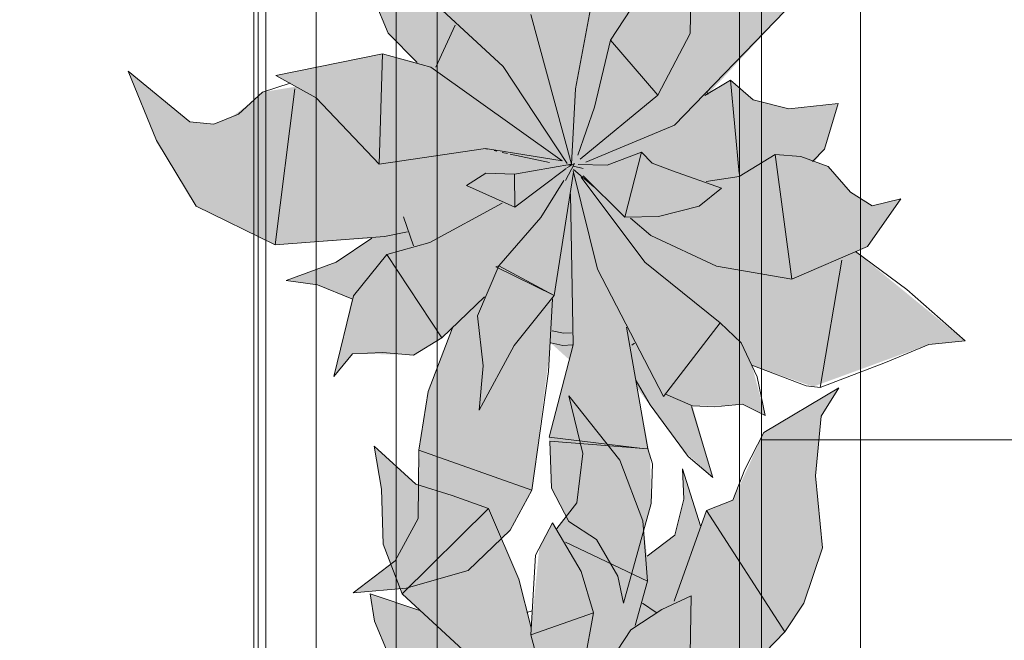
# Model space of a CAD drawing. Header units: millimetres. Extents: x -59761 to 112741, y -57975 to 46221.
# Tile 379 of 421: x 77083 to 77897, y -11413 to -10900. Entities that reach past the tile are written whole.
import ezdxf

# ---------------------------------------------------------------- set-up
doc = ezdxf.new("R2010")
doc.units = ezdxf.units.MM
doc.linetypes.add('короткая штриховая', pattern=[282.222222, 141.111111, -141.111111])
doc.linetypes.add('Штриховая', pattern=[564.444447, 282.222223, -282.222223])
for name, color, linetype in [('Интерьер - конструкции мебели', 7, 'Continuous'), ('Интерьер - Мебель', 7, 'Continuous'), ('Элемент модели - Границы зон', 7, 'Continuous'), ('Элемент Модели - Зона', 7, 'Continuous'), ('Элемент модели_Зоны цветные', 7, 'Continuous')]:
    doc.layers.add(name, color=color, linetype=linetype)

msp = doc.modelspace()

# ---------------------------------------------------------------- hatches: boundary and pattern name
at = {"layer": 'Интерьер - Мебель', "linetype": 'Continuous', "lineweight": 0}
for points in [[(77172.64, -10943.09), (77196.08, -11000.33), (77228.65, -11054.65), (77294.05, -11086.51), (77373.96, -11081.12), (77346.21, -11099.88), (77303.16, -11115.97), (77329.04, -11119.6), (77357.63, -11131.24), (77342.51, -11195.38), (77358.04, -11176.77), (77400.86, -11177.05), (77408.42, -11177.66), (77431.84, -11163.33), (77440.78, -11155.29), (77420.28, -11209.19), (77413.78, -11249.97), (77412.37, -11306.06), (77393.35, -11347.79), (77358.59, -11374.27), (77402.39, -11370.45), (77453.61, -11355.74), (77488.3, -11322.46), (77506.31, -11289.42), (77522, -11167.64), (77537.28, -11181.54), (77520.61, -11245.64), (77522.65, -11287.6), (77536.97, -11315.38), (77559.68, -11330.25), (77577.31, -11360.39), (77582.1, -11382.71), (77604.87, -11300.43), (77604.18, -11261.46), (77593.41, -11205), (77632.01, -11256.76), (77656.03, -11278.92), (77639.11, -11219.58), (77669.04, -11219.36), (77680.65, -11218.2), (77699.38, -11227.53), (77688.28, -11186.11), (77738.9, -11203.78), (77834.58, -11168.84), (77864.65, -11166.02), (77774.09, -11092.12), (77783.77, -11088), (77811.53, -11048.42), (77787.7, -11054.36), (77769.93, -11043.01), (77751.41, -11021.69), (77740.09, -11017.65), (77748.33, -11007.33), (77759.75, -10969.59), (77718.9, -10974.17), (77689.39, -10966.58), (77670.59, -10950.46), (77651.86, -10962.24), (77715.52, -10893.45), (77731.33, -10869.64), (77746.6, -10823.84), (77740.8, -10764.35), (77745.57, -10715.1), (77760.07, -10691.71), (77698.26, -10728.56), (77672.62, -10784.5), (77650.79, -10793.21), (77645.82, -10805.9), (77630.84, -10758.7), (77632.05, -10783.88), (77624.48, -10813.57), (77601.56, -10830.94), (77598.2, -10801.55), (77579.08, -10751.44), (77537.04, -10698.45), (77548.61, -10745.87), (77543.43, -10786.73), (77527.11, -10808.1), (77523.31, -10803.4), (77512.52, -10824.15), (77505.9, -10890.01), (77495.61, -10849.77), (77470.53, -10791.35), (77410.47, -10771.41), (77375.83, -10739.91), (77382.05, -10775.41), (77383.46, -10820.97), (77399.23, -10861.93), (77413.73, -10875.68), (77372.73, -10861.9), (77376.22, -10884.64), (77387.59, -10911.67), (77411.43, -10935.92), (77382.84, -10928.53), (77294.69, -10946.56), (77311.3, -10955.73), (77283.7, -10960.31), (77273.81, -10969.45), (77257.47, -10981.18), (77243.38, -10986.87), (77223.41, -10984.75)], [(77172.64, -11456.13), (77196.08, -11513.38), (77228.65, -11567.69), (77294.05, -11599.56), (77373.96, -11594.17), (77346.21, -11612.93), (77303.16, -11629.01), (77329.04, -11632.65), (77357.63, -11644.28), (77342.51, -11708.42), (77358.04, -11689.81), (77400.86, -11690.1), (77408.42, -11690.7), (77431.84, -11676.38), (77440.78, -11668.33), (77420.28, -11722.23), (77413.78, -11763.02), (77412.37, -11819.11), (77393.35, -11860.84), (77358.59, -11887.32), (77402.39, -11883.5), (77453.61, -11868.78), (77488.3, -11835.51), (77506.31, -11802.47), (77522, -11680.69), (77537.28, -11694.59), (77520.61, -11758.69), (77522.65, -11800.64), (77536.97, -11828.43), (77559.68, -11843.3), (77577.31, -11873.44), (77582.1, -11895.76), (77604.87, -11813.47), (77604.18, -11774.5), (77593.41, -11718.04), (77632.01, -11769.81), (77656.03, -11791.96), (77639.11, -11732.63), (77669.04, -11732.4), (77680.65, -11731.24), (77699.38, -11740.57), (77688.28, -11699.15), (77738.9, -11716.83), (77834.58, -11681.89), (77864.65, -11679.07), (77774.09, -11605.17), (77783.77, -11601.04), (77811.53, -11561.47), (77787.7, -11567.4), (77769.93, -11556.06), (77751.41, -11534.73), (77740.09, -11530.69), (77748.33, -11520.38), (77759.75, -11482.64), (77718.9, -11487.21), (77689.39, -11479.63), (77670.59, -11463.5), (77651.86, -11475.28), (77715.52, -11406.49), (77731.33, -11382.68), (77746.6, -11336.89), (77740.8, -11277.4), (77745.57, -11228.15), (77760.07, -11204.76), (77698.26, -11241.61), (77672.62, -11297.55), (77650.79, -11306.25), (77645.82, -11318.94), (77630.84, -11271.75), (77632.05, -11296.92), (77624.48, -11326.61), (77601.56, -11343.98), (77598.2, -11314.59), (77579.08, -11264.48), (77537.04, -11211.5), (77548.61, -11258.92), (77543.43, -11299.77), (77527.11, -11321.15), (77523.31, -11316.45), (77512.52, -11337.19), (77505.9, -11403.06), (77495.61, -11362.82), (77470.53, -11304.4), (77410.47, -11284.45), (77375.83, -11252.96), (77382.05, -11288.45), (77383.46, -11334.01), (77399.23, -11374.97), (77413.73, -11388.72), (77372.73, -11374.95), (77376.22, -11397.69), (77387.59, -11424.71), (77411.43, -11448.97), (77382.84, -11441.58), (77294.69, -11459.61), (77311.3, -11468.77), (77283.7, -11473.36), (77273.81, -11482.49), (77257.47, -11494.23), (77243.38, -11499.92), (77223.41, -11497.8)]]:
    msp.add_hatch(color=255, dxfattribs=at).paths.add_polyline_path(points)

# ---------------------------------------------------------------- linework, layer by layer
at = {"layer": 'Интерьер - конструкции мебели', "color": 7, "linetype": 'Continuous', "lineweight": 5}
for points in [[(76786.26, -10656.49), (77276.51, -10656.49), (77276.51, -11810.96), (76786.26, -11810.96)], [(77279.93, -10655.51), (77394.28, -10655.51), (77394.28, -11809.98), (77279.93, -11809.98)]]:
    msp.add_lwpolyline(points, close=True, dxfattribs=at)
at = {"layer": 'Интерьер - конструкции мебели', "color": 7, "linetype": 'Continuous', "lineweight": 15, "flags": 128}
msp.add_lwpolyline([(76786.26, -10676.49), (76786.26, -11790.96), (77286.26, -11790.96), (77286.26, -10676.49)], close=True, dxfattribs=at)
at = {"layer": 'Интерьер - Мебель', "color": 7, "linetype": 'Continuous', "lineweight": 5}
for p, q in [((77327.96, -10767.9), (77327.96, -12267.9)), ((77777.96, -12267.9), (77777.96, -10767.9)), ((77427.96, -10867.9), (77427.96, -12167.9)), ((77677.96, -12167.9), (77677.96, -10867.9))]:
    msp.add_line(p, q, dxfattribs=at)
at = {"layer": 'Интерьер - Мебель', "color": 7, "linetype": 'Continuous', "lineweight": 15}
for p, q in [((77399.23, -10861.93), (77482.72, -10939.11)), ((77399.23, -10861.93), (77482.72, -10939.11)), ((77637.19, -10911.75), (77638.04, -10863.76)), ((77637.19, -10911.75), (77638.04, -10863.76)), ((77376.22, -10884.64), (77387.59, -10911.67)), ((77376.22, -10884.64), (77387.59, -10911.67)), ((77542.43, -10957.46), (77557.37, -10877.69)), ((77542.43, -10957.46), (77557.37, -10877.69)), ((77571.49, -10917.47), (77588.26, -10891.65)), ((77571.49, -10917.47), (77588.26, -10891.65)), ((77505.54, -10896.01), (77539.15, -11019.86)), ((77505.54, -10896.01), (77539.15, -11019.86)), ((77624.16, -10987.5), (77715.52, -10893.45)), ((77624.16, -10987.5), (77715.52, -10893.45)), ((77427.09, -10939.6), (77443.06, -10904.83)), ((77427.09, -10939.6), (77443.06, -10904.83)), ((77387.59, -10911.67), (77411.44, -10935.92)), ((77387.59, -10911.67), (77411.44, -10935.92)), ((77558.27, -10972.83), (77571.49, -10917.47)), ((77558.27, -10972.83), (77571.49, -10917.47)), ((77571.49, -10917.47), (77610.52, -10962.9)), ((77571.49, -10917.47), (77610.52, -10962.9)), ((77610.52, -10962.9), (77637.19, -10911.75)), ((77610.52, -10962.9), (77637.19, -10911.75)), ((77294.69, -10946.56), (77382.84, -10928.53)), ((77294.69, -10946.56), (77382.84, -10928.53)), ((77380.11, -11019.72), (77382.84, -10928.53)), ((77380.11, -11019.72), (77382.84, -10928.53)), ((77382.84, -10928.53), (77422.85, -10939.56)), ((77382.84, -10928.53), (77422.85, -10939.56)), ((77422.85, -10939.56), (77531.54, -11017.19)), ((77422.85, -10939.56), (77531.54, -11017.19)), ((77482.72, -10939.11), (77535.47, -11019.18)), ((77482.72, -10939.11), (77535.47, -11019.18)), ((77172.64, -10943.09), (77196.08, -11000.33)), ((77172.64, -10943.09), (77223.41, -10984.75)), ((77172.64, -10943.09), (77196.08, -11000.33)), ((77172.64, -10943.09), (77223.41, -10984.75)), ((77294.69, -10946.56), (77327.9, -10964.89)), ((77294.69, -10946.56), (77327.9, -10964.89)), ((77283.7, -10960.31), (77306.48, -10953.01)), ((77283.7, -10960.31), (77306.48, -10953.01)), ((77294.05, -11086.51), (77310.34, -10957.51)), ((77294.05, -11086.51), (77310.34, -10957.51)), ((77539.15, -11019.86), (77542.43, -10957.46)), ((77539.15, -11019.86), (77542.43, -10957.46)), ((77649.24, -10963.08), (77670.59, -10950.46)), ((77649.24, -10963.08), (77670.59, -10950.46)), ((77670.59, -10950.46), (77677.86, -11027.65)), ((77670.59, -10950.46), (77689.39, -10966.58)), ((77670.59, -10950.46), (77677.86, -11027.65)), ((77670.59, -10950.46), (77689.39, -10966.58)), ((77263.92, -10978.58), (77283.7, -10960.31)), ((77263.92, -10978.58), (77283.7, -10960.31)), ((77327.9, -10964.89), (77380.11, -11019.72)), ((77327.9, -10964.89), (77380.11, -11019.72)), ((77546.34, -11015.63), (77610.52, -10962.9)), ((77546.34, -11015.63), (77610.52, -10962.9)), ((77651, -10959.44), (77651.86, -10962.24)), ((77651, -10959.44), (77651.86, -10962.24)), ((77544.24, -11012.37), (77558.27, -10972.83)), ((77544.24, -11012.37), (77558.27, -10972.83)), ((77689.39, -10966.58), (77718.9, -10974.17)), ((77689.39, -10966.58), (77718.9, -10974.17)), ((77718.9, -10974.17), (77759.75, -10969.59)), ((77718.9, -10974.17), (77759.75, -10969.59)), ((77748.33, -11007.33), (77759.75, -10969.59)), ((77748.33, -11007.33), (77759.75, -10969.59)), ((77243.38, -10986.87), (77263.92, -10978.58)), ((77243.38, -10986.87), (77263.92, -10978.58)), ((77223.41, -10984.75), (77243.38, -10986.87)), ((77223.41, -10984.75), (77243.38, -10986.87)), ((77551.03, -11018.33), (77624.16, -10987.5)), ((77551.03, -11018.33), (77624.16, -10987.5)), ((77196.08, -11000.33), (77228.65, -11054.65)), ((77196.08, -11000.33), (77228.65, -11054.65)), ((77380.11, -11019.72), (77467.98, -11006.89)), ((77380.11, -11019.72), (77467.98, -11006.89)), ((77467.98, -11006.89), (77531.54, -11017.19)), ((77467.98, -11006.89), (77531.54, -11017.19)), ((77468.42, -11007.17), (77469.53, -11007.41)), ((77468.42, -11007.17), (77469.53, -11007.41)), ((77475.12, -11008.63), (77477.35, -11009.11)), ((77475.12, -11008.63), (77477.35, -11009.11)), ((77481.81, -11010.08), (77486.28, -11011.06)), ((77481.81, -11010.08), (77486.28, -11011.06)), ((77488.51, -11011.55), (77520.83, -11018.59)), ((77488.51, -11011.55), (77520.83, -11018.59)), ((77568.54, -11020.67), (77596.9, -11009.87)), ((77568.54, -11020.67), (77596.9, -11009.87)), ((77583.34, -11063.64), (77596.9, -11009.87)), ((77583.34, -11063.64), (77596.9, -11009.87)), ((77596.9, -11009.87), (77605.81, -11018.94)), ((77596.9, -11009.87), (77605.81, -11018.94)), ((77677.88, -11029.92), (77707.48, -11011.91)), ((77677.88, -11029.92), (77707.48, -11011.91)), ((77707.48, -11011.91), (77721.21, -11114.87)), ((77707.48, -11011.91), (77728.76, -11013.61)), ((77707.48, -11011.91), (77721.21, -11114.87)), ((77707.48, -11011.91), (77728.76, -11013.61)), ((77728.76, -11013.61), (77751.41, -11021.69)), ((77728.76, -11013.61), (77751.41, -11021.69)), ((77738.39, -11017.58), (77748.33, -11007.33)), ((77738.39, -11017.58), (77748.33, -11007.33)), ((77492.07, -11028.14), (77539.15, -11019.86)), ((77492.07, -11028.14), (77539.15, -11019.86)), ((77492.32, -11055.33), (77534.6, -11023.31)), ((77492.32, -11055.33), (77534.6, -11023.31)), ((77534.29, -11033.31), (77541.74, -11019.41)), ((77534.29, -11033.31), (77541.74, -11019.41)), ((77535.14, -11023.01), (77541.74, -11019.41)), ((77535.14, -11023.01), (77541.74, -11019.41)), ((77536.29, -11020.37), (77538.55, -11020.91)), ((77536.29, -11020.37), (77538.55, -11020.91)), ((77538.02, -11020.72), (77539.15, -11019.86)), ((77538.02, -11020.72), (77539.15, -11019.86)), ((77540.81, -11021.46), (77548.72, -11023.37)), ((77540.81, -11021.46), (77548.72, -11023.37)), ((77544.58, -11020.01), (77568.54, -11020.67)), ((77544.58, -11020.01), (77568.54, -11020.67)), ((77605.81, -11018.94), (77622.56, -11025.5)), ((77605.81, -11018.94), (77622.56, -11025.5)), ((77751.41, -11021.69), (77769.93, -11043.01)), ((77751.41, -11021.69), (77769.93, -11043.01)), ((77452.24, -11037.5), (77468.17, -11027.28)), ((77452.24, -11037.5), (77468.17, -11027.28)), ((77468.17, -11027.28), (77492.07, -11028.14)), ((77468.17, -11027.28), (77492.07, -11028.14)), ((77492.07, -11028.14), (77492.32, -11055.33)), ((77492.07, -11028.14), (77492.32, -11055.33)), ((77524.74, -11128.44), (77540.65, -11026.4)), ((77524.74, -11128.44), (77540.65, -11026.4)), ((77540.53, -11025.45), (77560.52, -11106.74)), ((77540.53, -11025.45), (77560.52, -11106.74)), ((77540.81, -11024.23), (77557.71, -11038.69)), ((77540.81, -11024.23), (77557.71, -11038.69)), ((77547.21, -11030.65), (77599.72, -11100.99)), ((77547.21, -11030.65), (77599.72, -11100.99)), ((77548.91, -11029.53), (77583.34, -11063.64)), ((77548.91, -11029.53), (77583.34, -11063.64)), ((77622.56, -11025.5), (77663.26, -11039.72)), ((77622.56, -11025.5), (77663.26, -11039.72)), ((77650.35, -11034.21), (77677.88, -11029.92)), ((77650.35, -11034.21), (77677.88, -11029.92)), ((77452.24, -11037.5), (77492.32, -11055.33)), ((77452.24, -11037.5), (77492.32, -11055.33)), ((77513.66, -11063.82), (77532.86, -11033.46)), ((77513.66, -11063.82), (77532.86, -11033.46)), ((77538.36, -11044.25), (77540.49, -11169.18)), ((77538.36, -11044.25), (77540.49, -11169.18)), ((77644.64, -11054.57), (77663.26, -11039.72)), ((77644.64, -11054.57), (77663.26, -11039.72)), ((77769.93, -11043.01), (77787.7, -11054.36)), ((77769.93, -11043.01), (77787.7, -11054.36)), ((77228.65, -11054.65), (77294.05, -11086.51)), ((77228.65, -11054.65), (77294.05, -11086.51)), ((77421.94, -11084.71), (77481.81, -11052.08)), ((77421.94, -11084.71), (77481.81, -11052.08)), ((77611.14, -11063.25), (77644.64, -11054.57)), ((77611.14, -11063.25), (77644.64, -11054.57)), ((77783.77, -11088), (77811.53, -11048.42)), ((77783.77, -11088), (77811.53, -11048.42)), ((77787.7, -11054.36), (77811.53, -11048.42)), ((77787.7, -11054.36), (77811.53, -11048.42)), ((77400.35, -11063.48), (77408.56, -11087.33)), ((77400.35, -11063.48), (77408.56, -11087.33)), ((77479.04, -11103.89), (77513.66, -11063.82)), ((77479.04, -11103.89), (77513.66, -11063.82)), ((77583.34, -11063.64), (77611.14, -11063.25)), ((77583.34, -11063.64), (77611.14, -11063.25)), ((77587.85, -11064.48), (77604.74, -11078.93)), ((77587.85, -11064.48), (77604.74, -11078.93)), ((77294.05, -11086.51), (77384.6, -11079.64)), ((77294.05, -11086.51), (77384.6, -11079.64)), ((77384.6, -11079.64), (77403.64, -11075.71)), ((77384.6, -11079.64), (77403.64, -11075.71)), ((77604.74, -11078.93), (77658.96, -11104.15)), ((77604.74, -11078.93), (77658.96, -11104.15)), ((77344.56, -11100.99), (77373.96, -11081.12)), ((77344.56, -11100.99), (77373.96, -11081.12)), ((77386.37, -11094.4), (77421.94, -11084.71)), ((77386.37, -11094.4), (77421.94, -11084.71)), ((77721.21, -11114.87), (77783.77, -11088)), ((77721.21, -11114.87), (77783.77, -11088)), ((77358.89, -11128.78), (77386.37, -11094.4)), ((77358.89, -11128.78), (77386.37, -11094.4)), ((77386.37, -11094.4), (77431.84, -11163.33)), ((77386.37, -11094.4), (77431.84, -11163.33)), ((77774.09, -11092.12), (77816.49, -11123.52)), ((77774.09, -11092.12), (77816.49, -11123.52)), ((77303.16, -11115.97), (77344.56, -11100.99)), ((77303.16, -11115.97), (77344.56, -11100.99)), ((77461.44, -11145.32), (77479.04, -11103.89)), ((77461.44, -11145.32), (77479.04, -11103.89)), ((77476.43, -11104.73), (77479.04, -11103.89)), ((77476.43, -11104.73), (77479.04, -11103.89)), ((77476.43, -11104.73), (77524.74, -11128.44)), ((77476.43, -11104.73), (77524.74, -11128.44)), ((77479.04, -11103.89), (77524.74, -11128.44)), ((77479.04, -11103.89), (77524.74, -11128.44)), ((77599.72, -11100.99), (77662.02, -11150.89)), ((77599.72, -11100.99), (77662.02, -11150.89)), ((77658.96, -11104.15), (77721.21, -11114.87)), ((77658.96, -11104.15), (77721.21, -11114.87)), ((77744.63, -11204.5), (77762.74, -11099.17)), ((77744.63, -11204.5), (77762.74, -11099.17)), ((77560.52, -11106.74), (77615.16, -11211.92)), ((77560.52, -11106.74), (77615.16, -11211.92)), ((77303.16, -11115.97), (77329.04, -11119.6)), ((77303.16, -11115.97), (77329.04, -11119.6)), ((77329.04, -11119.6), (77357.63, -11131.24)), ((77329.04, -11119.6), (77357.63, -11131.24)), ((77342.51, -11195.38), (77358.89, -11128.78)), ((77342.51, -11195.38), (77358.89, -11128.78)), ((77491.77, -11169.68), (77524.74, -11128.44)), ((77491.77, -11169.68), (77524.74, -11128.44)), ((77816.49, -11123.52), (77864.65, -11166.02)), ((77816.49, -11123.52), (77864.65, -11166.02)), ((77431.84, -11163.33), (77467.3, -11129.45)), ((77431.84, -11163.33), (77467.3, -11129.45)), ((77520.1, -11191.27), (77523.31, -11131.26)), ((77520.1, -11191.27), (77523.31, -11131.26)), ((77461.44, -11145.32), (77466.08, -11186.44)), ((77461.44, -11145.32), (77466.08, -11186.44)), ((77615.16, -11211.92), (77662.02, -11150.89)), ((77615.16, -11211.92), (77662.02, -11150.89)), ((77662.02, -11150.89), (77679.51, -11167.43)), ((77662.02, -11150.89), (77679.51, -11167.43)), ((77420.48, -11207.87), (77440.78, -11155.29)), ((77420.48, -11207.87), (77440.78, -11155.29)), ((77523.28, -11157.77), (77532.55, -11159.63)), ((77523.28, -11157.77), (77532.55, -11159.63)), ((77532.55, -11159.63), (77539.09, -11159.25)), ((77532.55, -11159.63), (77539.09, -11159.25)), ((77584.66, -11154.71), (77602.16, -11255.29)), ((77584.66, -11154.71), (77602.16, -11255.29)), ((77408.42, -11177.66), (77431.84, -11163.33)), ((77408.42, -11177.66), (77431.84, -11163.33)), ((77462.83, -11223.27), (77491.77, -11169.68)), ((77462.83, -11223.27), (77491.77, -11169.68)), ((77520.61, -11245.64), (77540.49, -11169.18)), ((77520.61, -11245.64), (77540.49, -11169.18)), ((77522, -11167.64), (77532.08, -11169.66)), ((77522, -11167.64), (77532.08, -11169.66)), ((77532.08, -11169.66), (77539.88, -11169.21)), ((77532.08, -11169.66), (77539.88, -11169.21)), ((77588.98, -11169.41), (77591.23, -11167.92)), ((77588.98, -11169.41), (77591.23, -11167.92)), ((77679.51, -11167.43), (77692.53, -11195.64)), ((77679.51, -11167.43), (77692.53, -11195.64)), ((77798.74, -11183.74), (77834.58, -11168.84)), ((77798.74, -11183.74), (77834.58, -11168.84)), ((77834.58, -11168.84), (77864.65, -11166.02)), ((77834.58, -11168.84), (77864.65, -11166.02)), ((77342.51, -11195.38), (77358.04, -11176.77)), ((77342.51, -11195.38), (77358.04, -11176.77)), ((77358.04, -11176.77), (77382.89, -11175.62)), ((77358.04, -11176.77), (77382.89, -11175.62)), ((77382.89, -11175.62), (77408.42, -11177.66)), ((77382.89, -11175.62), (77408.42, -11177.66)), ((77688.28, -11186.11), (77733.17, -11203.06)), ((77688.28, -11186.11), (77733.17, -11203.06)), ((77744.63, -11204.5), (77798.74, -11183.74)), ((77744.63, -11204.5), (77798.74, -11183.74)), ((77462.83, -11223.27), (77466.08, -11186.44)), ((77462.83, -11223.27), (77466.08, -11186.44)), ((77506.31, -11289.42), (77520.1, -11191.27)), ((77506.31, -11289.42), (77520.1, -11191.27)), ((77592.72, -11198.89), (77604.1, -11218.88)), ((77592.72, -11198.89), (77604.1, -11218.88)), ((77692.53, -11195.64), (77699.38, -11227.53)), ((77692.53, -11195.64), (77699.38, -11227.53)), ((77412.76, -11256.36), (77420.48, -11207.87)), ((77412.76, -11256.36), (77420.48, -11207.87)), ((77616.72, -11209.89), (77639.11, -11219.58)), ((77616.72, -11209.89), (77639.11, -11219.58)), ((77698.26, -11241.61), (77760.07, -11204.76)), ((77698.26, -11241.61), (77760.07, -11204.76)), ((77733.17, -11203.06), (77744.63, -11204.5)), ((77733.17, -11203.06), (77744.63, -11204.5)), ((77745.57, -11228.15), (77760.07, -11204.76)), ((77745.57, -11228.15), (77760.07, -11204.76)), ((77537.04, -11211.5), (77548.61, -11258.92)), ((77537.04, -11211.5), (77579.08, -11264.48)), ((77537.04, -11211.5), (77548.61, -11258.92)), ((77537.04, -11211.5), (77579.08, -11264.48)), ((77657.44, -11220.52), (77680.65, -11218.2)), ((77657.44, -11220.52), (77680.65, -11218.2)), ((77680.65, -11218.2), (77699.38, -11227.53)), ((77680.65, -11218.2), (77699.38, -11227.53)), ((77604.1, -11218.88), (77635.58, -11261.61)), ((77604.1, -11218.88), (77635.58, -11261.61)), ((77638.48, -11220.25), (77656.03, -11278.92)), ((77638.48, -11220.25), (77656.03, -11278.92)), ((77639.11, -11219.58), (77657.44, -11220.52)), ((77639.11, -11219.58), (77657.44, -11220.52)), ((77740.8, -11277.4), (77745.57, -11228.15)), ((77740.8, -11277.4), (77745.57, -11228.15)), ((77682.53, -11272.22), (77698.26, -11241.61)), ((77682.53, -11272.22), (77698.26, -11241.61)), ((77520.61, -11245.64), (77597.76, -11254.77)), ((77520.61, -11245.64), (77597.76, -11254.77)), ((77521.3, -11248.83), (77522.65, -11287.6)), ((77521.3, -11248.83), (77602.16, -11255.29)), ((77521.3, -11248.83), (77522.65, -11287.6)), ((77521.3, -11248.83), (77602.16, -11255.29)), ((77375.83, -11252.96), (77382.05, -11288.45)), ((77375.83, -11252.96), (77410.47, -11284.45)), ((77375.83, -11252.96), (77382.05, -11288.45)), ((77375.83, -11252.96), (77410.47, -11284.45)), ((77412.32, -11312.74), (77412.76, -11256.36)), ((77412.32, -11312.74), (77412.76, -11256.36)), ((77412.76, -11256.36), (77506.31, -11289.42)), ((77412.76, -11256.36), (77506.31, -11289.42)), ((77543.43, -11299.77), (77548.61, -11258.92)), ((77543.43, -11299.77), (77548.61, -11258.92)), ((77602.16, -11255.29), (77606.2, -11267.62)), ((77602.16, -11255.29), (77606.2, -11267.62)), ((77579.08, -11264.48), (77598.2, -11314.59)), ((77579.08, -11264.48), (77598.2, -11314.59)), ((77604.87, -11300.43), (77606.2, -11267.62)), ((77604.87, -11300.43), (77606.2, -11267.62)), ((77635.58, -11261.61), (77656.03, -11278.92)), ((77635.58, -11261.61), (77656.03, -11278.92)), ((77630.84, -11271.75), (77632.05, -11296.92)), ((77630.84, -11271.75), (77645.82, -11318.94)), ((77630.84, -11271.75), (77632.05, -11296.92)), ((77630.84, -11271.75), (77645.82, -11318.94)), ((77672.62, -11297.55), (77682.53, -11272.22)), ((77672.62, -11297.55), (77682.53, -11272.22)), ((77740.8, -11277.4), (77746.6, -11336.89)), ((77740.8, -11277.4), (77746.6, -11336.89)), ((77382.05, -11288.45), (77383.46, -11334.01)), ((77382.05, -11288.45), (77383.46, -11334.01)), ((77410.47, -11284.45), (77440.33, -11293.63)), ((77410.47, -11284.45), (77440.33, -11293.63)), ((77488.3, -11322.46), (77506.31, -11289.42)), ((77488.3, -11322.46), (77506.31, -11289.42)), ((77522.65, -11287.6), (77536.97, -11315.38)), ((77522.65, -11287.6), (77536.97, -11315.38)), ((77440.33, -11293.63), (77470.53, -11304.4)), ((77440.33, -11293.63), (77470.53, -11304.4)), ((77527.11, -11321.15), (77543.43, -11299.77)), ((77527.11, -11321.15), (77543.43, -11299.77)), ((77624.48, -11326.61), (77632.05, -11296.92)), ((77624.48, -11326.61), (77632.05, -11296.92)), ((77650.79, -11306.25), (77672.62, -11297.55)), ((77650.79, -11306.25), (77672.62, -11297.55)), ((77399.23, -11374.97), (77470.53, -11304.4)), ((77399.23, -11374.97), (77470.53, -11304.4)), ((77470.53, -11304.4), (77495.61, -11362.82)), ((77470.53, -11304.4), (77495.61, -11362.82)), ((77582.1, -11382.71), (77604.87, -11300.43)), ((77582.1, -11382.71), (77604.87, -11300.43)), ((77623.94, -11381.23), (77650.79, -11306.25)), ((77623.94, -11381.23), (77650.79, -11306.25)), ((77650.79, -11306.25), (77715.52, -11406.49)), ((77650.79, -11306.25), (77715.52, -11406.49)), ((77393.35, -11347.79), (77412.32, -11312.74)), ((77393.35, -11347.79), (77412.32, -11312.74)), ((77509.49, -11343.03), (77523.31, -11316.45)), ((77509.49, -11343.03), (77523.31, -11316.45)), ((77523.31, -11316.45), (77547.24, -11356.49)), ((77523.31, -11316.45), (77547.24, -11356.49)), ((77536.97, -11315.38), (77559.68, -11330.25)), ((77536.97, -11315.38), (77559.68, -11330.25)), ((77598.2, -11314.59), (77601.94, -11364.51)), ((77598.2, -11314.59), (77601.94, -11364.51)), ((77453.61, -11355.74), (77488.3, -11322.46)), ((77453.61, -11355.74), (77488.3, -11322.46)), ((77534.05, -11332.22), (77601.94, -11364.51)), ((77534.05, -11332.22), (77601.94, -11364.51)), ((77559.68, -11330.25), (77577.31, -11360.39)), ((77559.68, -11330.25), (77577.31, -11360.39)), ((77601.56, -11343.98), (77624.48, -11326.61)), ((77601.56, -11343.98), (77624.48, -11326.61)), ((77383.46, -11334.01), (77399.23, -11374.97)), ((77383.46, -11334.01), (77399.23, -11374.97)), ((77731.33, -11382.68), (77746.6, -11336.89)), ((77731.33, -11382.68), (77746.6, -11336.89)), ((77358.59, -11374.27), (77393.35, -11347.79)), ((77358.59, -11374.27), (77393.35, -11347.79)), ((77505.54, -11409.06), (77509.49, -11343.03)), ((77505.54, -11409.06), (77509.49, -11343.03)), ((77402.39, -11370.46), (77453.61, -11355.74)), ((77402.39, -11370.46), (77453.61, -11355.74)), ((77547.24, -11356.49), (77557.37, -11390.73)), ((77547.24, -11356.49), (77557.37, -11390.73)), ((77495.61, -11362.82), (77505.89, -11403.03)), ((77495.61, -11362.82), (77505.89, -11403.03)), ((77577.31, -11360.39), (77582.1, -11382.71)), ((77577.31, -11360.39), (77582.1, -11382.71)), ((77591.76, -11401.16), (77601.94, -11364.51)), ((77591.76, -11401.16), (77601.94, -11364.51)), ((77358.59, -11374.27), (77402.39, -11370.46)), ((77358.59, -11374.27), (77402.39, -11370.46)), ((77372.73, -11374.95), (77376.22, -11397.69)), ((77372.73, -11374.95), (77413.73, -11388.72)), ((77372.73, -11374.95), (77376.22, -11397.69)), ((77372.73, -11374.95), (77413.73, -11388.72)), ((77399.23, -11374.97), (77482.72, -11452.16)), ((77399.23, -11374.97), (77482.72, -11452.16)), ((77613.94, -11387.94), (77638.04, -11376.8)), ((77613.94, -11387.94), (77638.04, -11376.8)), ((77637.19, -11424.79), (77638.04, -11376.8)), ((77637.19, -11424.79), (77638.04, -11376.8)), ((77502.3, -11390.45), (77506.66, -11389.05)), ((77502.3, -11390.45), (77506.66, -11389.05)), ((77588.26, -11404.69), (77613.94, -11387.94)), ((77588.26, -11404.69), (77613.94, -11387.94)), ((77597.89, -11382.87), (77609.06, -11390.61)), ((77597.89, -11382.87), (77609.06, -11390.61)), ((77715.52, -11406.49), (77731.33, -11382.68)), ((77715.52, -11406.49), (77731.33, -11382.68)), ((77376.22, -11397.69), (77387.59, -11424.71)), ((77376.22, -11397.69), (77387.59, -11424.71)), ((77505.54, -11409.06), (77557.37, -11390.73)), ((77505.54, -11409.06), (77557.37, -11390.73)), ((77542.43, -11470.51), (77557.37, -11390.73)), ((77542.43, -11470.51), (77557.37, -11390.73)), ((77571.49, -11430.51), (77588.26, -11404.69)), ((77571.49, -11430.51), (77588.26, -11404.69)), ((77505.54, -11409.06), (77539.15, -11532.91)), ((77505.54, -11409.06), (77539.15, -11532.91)), ((77624.16, -11500.54), (77715.52, -11406.49)), ((77624.16, -11500.54), (77715.52, -11406.49))]:
    msp.add_line(p, q, dxfattribs=at)
at = {"layer": 'Элемент модели - Границы зон', "color": 7, "linetype": 'короткая штриховая', "lineweight": 15}
msp.add_lwpolyline([(75850, -35699.94), (75850, -16794.88), (77696.33, -16794.88), (77696.33, -14421.89), (79332.5, -14421.89), (79332.5, -11247.67), (77696.33, -11247.67), (77696.33, -9000), (80700, -9000), (80700, -9300), (81300, -9300), (81300, -9000), (89700, -9000), (89700, -9300), (90300, -9300), (90300, -9000), (94825, -9000), (96025, -9000), (96025, -18150)], dxfattribs=at)
at = {"layer": 'Элемент Модели - Зона', "color": 253, "linetype": 'Штриховая', "lineweight": 15, "flags": 128}
for points in [[(75238.88, -16794.88), (75850, -16794.88), (77696.33, -16794.88), (77696.33, -14421.89), (77696.33, -11247.67), (77696.33, -9000), (75238.88, -9000)], [(75850, -35690.78), (75850, -35699.94), (77410, -35699.94), (77410, -35679.94), (80725, -35679.94), (80725, -29900), (80700, -29900), (80700, -28400), (80725, -28400), (80725, -27750), (80650, -27750), (80650, -26250), (80725, -26250), (80725, -25600), (80700, -25600), (80700, -24100), (80725, -24100), (80725, -18300), (80700, -18300), (80700, -17700), (81300, -17700), (81300, -18175), (89700, -18175), (89700, -17700), (90300, -17700), (90300, -18175), (96025, -18175), (96025, -9000), (93380.68, -9000), (90300, -9000), (90300, -9300), (89700, -9300), (89700, -9000), (81300, -9000), (81300, -9300), (80700, -9300), (80700, -9000), (77696.33, -9000), (77696.33, -11247.67), (79332.5, -11247.67), (79332.5, -14421.89), (77696.33, -14421.89), (77696.33, -16794.88), (75850, -16794.88)], [(79332.5, -11247.67), (77696.33, -11247.67), (77696.33, -14421.89), (79332.5, -14421.89)]]:
    msp.add_lwpolyline(points, close=True, dxfattribs=at)
at = {"layer": 'Элемент модели_Зоны цветные', "color": 7, "linetype": 'короткая штриховая', "lineweight": 15}
msp.add_lwpolyline([(77696.33, -11247.67), (79332.5, -11247.67), (79332.5, -14421.89), (77696.33, -14421.89)], dxfattribs=at)

doc.saveas('drawing.dxf')
